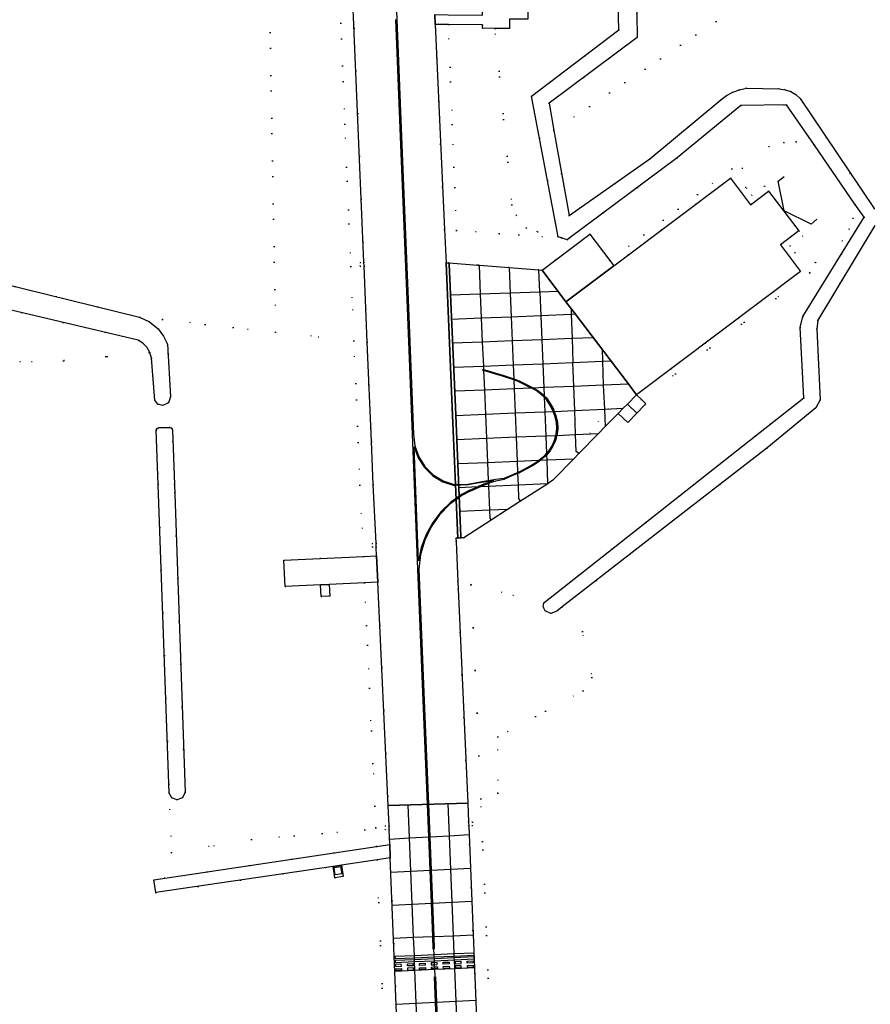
# Model space of a CAD drawing. Header units: metres. Extents: x 174791 to 179073, y 406431 to 409043.
# Tile 275 of 314: x 177790 to 177918, y 408172 to 408320. Entities that reach past the tile are written whole.
import ezdxf

# ---------------------------------------------------------------- set-up
doc = ezdxf.new("R2010")
doc.units = ezdxf.units.M
doc.linetypes.add('DOT', pattern=[6.35, 0, -6.35])
for name, color, linetype in [('panden', 254, 'Continuous'), ('scheiding_grondkering', 254, 'Continuous'), ('scheiding_hek', 254, 'Continuous'), ('terreindeelbegroeid', 254, 'DOT'), ('terreindeelonbegroeid', 254, 'DOT'), ('waterdeel', 254, 'Continuous'), ('wegdeel_opstelplaats', 254, 'Continuous'), ('wegdeel_platform_vliegverkeer', 254, 'Continuous'), ('wegdeel_rijbaan', 254, 'Continuous'), ('wegdeel_rolbaan', 254, 'Continuous'), ('wegdeel_voetpad', 254, 'Continuous'), ('weginrichtingselement_markering_vliegtuigverharding', 254, 'Continuous'), ('weginrichtingselement_voeg_vliegtuigverharding', 254, 'Continuous')]:
    doc.layers.add(name, color=color, linetype=linetype)

msp = doc.modelspace()

# ---------------------------------------------------------------- linework, layer by layer
at = {"layer": 'panden'}
msp.add_polyline3d([(177873.17, 408275.956, 0), (177871.947, 408277.566, 0), (177879.14, 408282.976, 0), (177896.722, 408296.2, 0), (177899.742, 408292.185, 0), (177902.453, 408294.218, 0), (177904.754, 408291.228, 0), (177907.055, 408288.237, 0), (177904.284, 408286.147, 0), (177907.304, 408282.132, 0), (177882.594, 408263.546, 0), (177881.293, 408265.26, 0)], close=True, dxfattribs=at)
at = {"layer": 'scheiding_grondkering'}
msp.add_polyline3d([(177909.763, 408289.984, 0), (177908.885, 408289.274, 0), (177904.8, 408291.274, 0), (177903.926, 408295.724, 0), (177904.803, 408296.434, 0)], dxfattribs=at)
at = {"layer": 'scheiding_hek'}
msp.add_polyline3d([(177836.998, 408192.258, 0), (177837.987, 408192.404, 0), (177838.148, 408191.316, 0), (177837.159, 408191.17, 0), (177836.998, 408192.258, 0)], dxfattribs=at)
at = {"layer": 'terreindeelbegroeid'}
for points in [[(177974.012, 408375.404, 0), (177974.861, 408373.802, 0), (177870.126, 408303.393, 0), (177869.395, 408307.506, 0), (177882.676, 408317.4, 0), (177882.599, 408320.897, 0), (177882.41, 408329.56, 0), (177904.973, 408342.984, 0), (177907.136, 408347.103, 0), (177906.676, 408355.366, 0), (177918.824, 408366.56, 0), (177919.22, 408367.637, 0), (177913.762, 408397.307, 0), (177915.332, 408397.613, 0), (177918.438, 408398.217, 0), (177927.655, 408354.006, 0), (177961.539, 408376.663, 0), (177965.941, 408376.871, 0)], [(177828.184, 408272.981, 0), (177811.144, 408274.861, 0), (177807.657, 408275.245, 0), (177758.912, 408287.234, 0), (177750.661, 408289.214, 0), (177749.377, 408289.436, 0), (177748.078, 408289.345, 0), (177746.934, 408288.987, 0), (177745.898, 408288.387, 0), (177740.553, 408282.442, 0), (177734.31, 408287.098, 0), (177778.028, 408331.59, 0), (177787.638, 408340.361, 0), (177789.107, 408341.903, 0), (177817.862, 408372.094, 0), (177822.37, 408370.499, 0), (177823.975, 408369.628, 0), (177827.704, 408367.695, 0), (177826.944, 408341.591, 0)], [(177854.227, 408319.356, 0), (177854.812, 408304.273, 0), (177855.431, 408288.317, 0), (177853.642, 408288.445, 0), (177852.243, 408319.372, 0)], [(177861.254, 408318.758, 0), (177863.769, 408292.175, 0), (177864.422, 408290.591, 0), (177865.973, 408288.63, 0), (177867.638, 408288.103, 0), (177870.745, 408287.352, 0), (177871.262, 408287.183, 0), (177855.431, 408288.317, 0), (177854.812, 408304.273, 0), (177854.227, 408319.356, 0), (177859.352, 408319.315, 0), (177859.358, 408318.785, 0)], [(177909.37, 408301.168, 0), (177909.296, 408301.207, 0), (177906.616, 408301.679, 0), (177904.756, 408301.542, 0), (177902.524, 408300.95, 0), (177898.499, 408297.695, 0), (177899.082, 408294.726, 0), (177896.92, 408297.601, 0), (177878.539, 408283.775, 0), (177875.545, 408287.756, 0), (177868.345, 408282.341, 0), (177867.847, 408282.355, 0), (177863.378, 408282.733, 0), (177858.843, 408283.073, 0), (177858.63, 408283.091, 0), (177854.328, 408283.447, 0), (177853.869, 408283.416, 0), (177853.642, 408288.445, 0), (177855.431, 408288.317, 0), (177871.262, 408287.183, 0), (177872.119, 408286.902, 0), (177872.388, 408287.102, 0), (177888.7, 408299.248, 0), (177898.312, 408307.155, 0), (177905.195, 408307.221, 0)], [(177909.37, 408301.168, 0), (177915.497, 408292.283, 0), (177915.218, 408290.092, 0), (177914.618, 408288.49, 0), (177913.588, 408286.719, 0), (177909.545, 408283.446, 0), (177906.416, 408284.977, 0), (177905.682, 408285.953, 0), (177907.656, 408287.438, 0), (177907.055, 408288.237, 0), (177904.754, 408291.228, 0), (177902.453, 408294.218, 0), (177901.852, 408295.017, 0), (177899.943, 408293.581, 0), (177899.082, 408294.726, 0), (177898.499, 408297.695, 0), (177902.524, 408300.95, 0), (177904.756, 408301.542, 0), (177906.616, 408301.679, 0), (177909.296, 408301.207, 0)], [(177916.871, 408290.292, 0), (177907.639, 408275.353, 0), (177907.22, 408273.687, 0), (177907.777, 408263.09, 0), (177900.488, 408257.335, 0), (177891.188, 408250, 0), (177889.044, 408248.309, 0), (177868.596, 408232.182, 0), (177857.673, 408234.903, 0), (177855.648, 408235.407, 0), (177855.383, 408241.347, 0), (177855.354, 408241.927, 0), (177855.637, 408241.938, 0), (177855.88, 408241.948, 0), (177855.962, 408241.951, 0), (177856.107, 408241.957, 0), (177856.57, 408241.975, 0), (177860.655, 408244.636, 0), (177863.129, 408246.233, 0), (177865.074, 408247.486, 0), (177869.187, 408250.133, 0), (177869.238, 408250.167, 0), (177869.967, 408250.653, 0), (177870.136, 408250.825, 0), (177873.125, 408253.874, 0), (177873.891, 408254.687, 0), (177876.859, 408257.679, 0), (177877.837, 408258.735, 0), (177879.746, 408260.679, 0), (177879.795, 408260.729, 0), (177881.251, 408259.351, 0), (177882.624, 408260.771, 0), (177883.785, 408261.962, 0), (177883.996, 408262.179, 0), (177883.318, 408262.84, 0), (177908.704, 408281.934, 0), (177906.416, 408284.977, 0), (177909.545, 408283.446, 0), (177913.588, 408286.719, 0), (177914.618, 408288.49, 0), (177915.218, 408290.092, 0), (177915.497, 408292.283, 0)], [(177811.144, 408274.861, 0), (177828.184, 408272.981, 0), (177839.984, 408271.686, 0), (177840.9, 408249.904, 0), (177841.418, 408239.161, 0), (177829.428, 408238.605, 0), (177829.613, 408234.619, 0), (177834.957, 408234.867, 0), (177835.038, 408233.119, 0), (177836.337, 408233.179, 0), (177836.256, 408234.927, 0), (177841.6, 408235.174, 0), (177842.334, 408219.334, 0), (177843.158, 408201.521, 0), (177843.29, 408198.279, 0), (177841.611, 408197.949, 0), (177824.56, 408196.484, 0), (177812.491, 408194.528, 0), (177812.171, 408203.471, 0), (177812.559, 408202.78, 0), (177813.294, 408202.48, 0), (177814.157, 408202.786, 0), (177814.555, 408203.61, 0), (177812.947, 408250, 0), (177812.662, 408258.209, 0), (177812.328, 408263.219, 0), (177811.896, 408271.159, 0), (177811.309, 408272.382, 0), (177810.487, 408273.461, 0), (177809.186, 408274.534, 0), (177807.657, 408275.245, 0)], [(177841.99, 408271.466, 0), (177842.614, 408256.49, 0), (177842.898, 408250, 0), (177843.325, 408241.153, 0), (177842.745, 408241.126, 0), (177842.772, 408240.546, 0), (177843.352, 408240.573, 0), (177843.413, 408239.253, 0), (177841.418, 408239.161, 0), (177840.9, 408249.904, 0), (177839.984, 408271.686, 0)], [(177845.156, 408201.613, 0), (177845.279, 408198.579, 0), (177844.699, 408198.556, 0), (177844.723, 408197.976, 0), (177845.302, 408198, 0), (177845.394, 408195.731, 0), (177843.405, 408195.435, 0), (177843.29, 408198.279, 0), (177843.158, 408201.521, 0), (177842.334, 408219.334, 0), (177841.6, 408235.174, 0), (177843.598, 408235.267, 0)], [(177857.673, 408234.903, 0), (177859.114, 408202.646, 0), (177861.28, 408149.804, 0), (177859.283, 408149.705, 0), (177859.008, 408156.402, 0), (177859.588, 408156.426, 0), (177859.564, 408157.005, 0), (177858.984, 408156.982, 0), (177857.281, 408198.521, 0), (177857.86, 408198.545, 0), (177857.836, 408199.124, 0), (177857.257, 408199.1, 0), (177857.138, 408201.997, 0), (177855.648, 408235.407, 0)], [(177868.596, 408232.182, 0), (177868.531, 408231.556, 0), (177868.798, 408230.986, 0), (177869.663, 408230.573, 0), (177870.549, 408230.938, 0), (177871.376, 408231.58, 0), (177874.445, 408227.827, 0), (177875.84, 408220.895, 0), (177874.524, 408218.916, 0), (177861.657, 408211.962, 0), (177861.692, 408203.494, 0), (177859.114, 408202.646, 0), (177857.673, 408234.903, 0)], [(177846.97, 408156.807, 0), (177846.39, 408156.784, 0), (177846.413, 408156.204, 0), (177846.993, 408156.228, 0), (177847.281, 408149.109, 0), (177845.283, 408149.01, 0), (177843.486, 408193.42, 0), (177845.476, 408193.714, 0)]]:
    msp.add_polyline3d(points, close=True, dxfattribs=at)
for points in [[(177918.392, 408291.617, 0), (177907.212, 408308.214, 0), (177906.572, 408308.789, 0), (177905.833, 408309.228, 0), (177904.968, 408309.526, 0), (177904.059, 408309.638, 0), (177899.155, 408309.78, 0), (177898.106, 408309.519, 0), (177897.096, 408309.132, 0), (177896.151, 408308.632, 0), (177895.274, 408308.021, 0), (177884.6, 408299.113, 0), (177872.41, 408290.55, 0), (177870.126, 408303.393, 0), (177974.861, 408373.802, 0)], [(177837.509, 408332.467, 0), (177838.621, 408304.308, 0), (177839.515, 408282.849, 0), (177839.984, 408271.686, 0), (177828.184, 408272.981, 0), (177826.944, 408341.591, 0)], [(177839.75, 408325.262, 0), (177841.489, 408283.512, 0), (177840.909, 408283.488, 0), (177840.933, 408282.908, 0), (177841.513, 408282.932, 0), (177841.99, 408271.466, 0), (177839.984, 408271.686, 0), (177839.515, 408282.849, 0), (177838.621, 408304.308, 0), (177837.509, 408332.467, 0)], [(177879.664, 408328.402, 0), (177879.904, 408318.547, 0), (177866.772, 408308.559, 0), (177870.745, 408287.352, 0), (177867.638, 408288.103, 0), (177865.973, 408288.63, 0), (177864.422, 408290.591, 0), (177863.769, 408292.175, 0), (177861.254, 408318.758, 0), (177863.45, 408318.727, 0), (177863.454, 408320.179, 0)], [(177861.28, 408149.804, 0), (177859.114, 408202.646, 0), (177861.692, 408203.494, 0), (177861.657, 408211.962, 0), (177874.524, 408218.916, 0), (177875.84, 408220.895, 0), (177874.445, 408227.827, 0), (177871.376, 408231.58, 0), (177890.478, 408246.402, 0), (177895.114, 408250, 0), (177902.202, 408255.501, 0), (177909.602, 408261.548, 0), (177910.249, 408262.788, 0), (177909.735, 408273.422, 0), (177909.898, 408274.765, 0), (177918.475, 408289.03, 0)], [(177783.621, 408277.418, 0), (177807.47, 408271.776, 0), (177808.187, 408271.313, 0), (177808.778, 408270.699, 0), (177809.228, 408269.93, 0), (177796.204, 408268.67, 0), (177784.933, 408268.353, 0)], [(177784.933, 408268.353, 0), (177796.204, 408268.67, 0), (177809.228, 408269.93, 0), (177809.48, 408269.076, 0), (177809.982, 408262.726, 0), (177810.443, 408262.124, 0), (177811.173, 408261.915, 0), (177812.028, 408262.321, 0), (177812.328, 408263.219, 0), (177812.662, 408258.209, 0), (177812.54, 408258.483, 0), (177812.262, 408258.595, 0), (177810.609, 408258.592, 0), (177810.322, 408258.47, 0), (177810.21, 408258.178, 0), (177810.503, 408250, 0), (177812.171, 408203.471, 0), (177812.491, 408194.528, 0), (177824.56, 408196.484, 0), (177841.611, 408197.949, 0), (177843.29, 408198.279, 0), (177843.405, 408195.435, 0), (177809.817, 408190.439, 0), (177810.124, 408188.486, 0), (177836.86, 408192.44, 0), (177837.113, 408190.728, 0), (177838.389, 408190.917, 0), (177838.136, 408192.629, 0), (177843.486, 408193.42, 0), (177845.283, 408149.01, 0)]]:
    msp.add_polyline3d(points, dxfattribs=at)
at = {"layer": 'terreindeelonbegroeid'}
for points in [[(177899.082, 408294.726, 0), (177899.943, 408293.581, 0), (177901.852, 408295.017, 0), (177902.453, 408294.218, 0), (177899.742, 408292.185, 0), (177896.722, 408296.2, 0), (177879.14, 408282.976, 0), (177878.539, 408283.775, 0), (177896.92, 408297.601, 0)], [(177906.416, 408284.977, 0), (177908.704, 408281.934, 0), (177883.318, 408262.84, 0), (177882.594, 408263.546, 0), (177907.304, 408282.132, 0), (177904.284, 408286.147, 0), (177907.055, 408288.237, 0), (177907.656, 408287.438, 0), (177905.682, 408285.953, 0)], [(177841.513, 408282.932, 0), (177840.933, 408282.908, 0), (177840.909, 408283.488, 0), (177841.489, 408283.512, 0)], [(177843.352, 408240.573, 0), (177842.772, 408240.546, 0), (177842.745, 408241.126, 0), (177843.325, 408241.153, 0)], [(177845.302, 408198, 0), (177844.723, 408197.976, 0), (177844.699, 408198.556, 0), (177845.279, 408198.579, 0)], [(177857.281, 408198.521, 0), (177857.257, 408199.1, 0), (177857.836, 408199.124, 0), (177857.86, 408198.545, 0)]]:
    msp.add_polyline3d(points, close=True, dxfattribs=at)
at = {"layer": 'waterdeel'}
for points in [[(177918.824, 408366.56, 0), (177906.676, 408355.366, 0), (177907.136, 408347.103, 0), (177904.973, 408342.984, 0), (177882.41, 408329.56, 0), (177882.599, 408320.897, 0), (177882.676, 408317.4, 0), (177869.395, 408307.506, 0), (177870.126, 408303.393, 0), (177872.41, 408290.55, 0), (177884.6, 408299.113, 0), (177895.274, 408308.021, 0), (177896.151, 408308.632, 0), (177897.096, 408309.132, 0), (177898.106, 408309.519, 0), (177899.155, 408309.78, 0), (177904.059, 408309.638, 0), (177904.968, 408309.526, 0), (177905.833, 408309.228, 0), (177906.572, 408308.789, 0), (177907.212, 408308.214, 0), (177918.392, 408291.617, 0)], [(177918.475, 408289.03, 0), (177909.898, 408274.765, 0), (177909.735, 408273.422, 0), (177910.249, 408262.788, 0), (177909.602, 408261.548, 0), (177902.202, 408255.501, 0), (177895.114, 408250, 0), (177890.478, 408246.402, 0), (177871.376, 408231.58, 0), (177870.549, 408230.938, 0), (177869.663, 408230.573, 0), (177868.798, 408230.986, 0), (177868.531, 408231.556, 0), (177868.596, 408232.182, 0), (177889.044, 408248.309, 0), (177891.188, 408250, 0), (177900.488, 408257.335, 0), (177907.777, 408263.09, 0), (177907.22, 408273.687, 0), (177907.639, 408275.353, 0), (177916.871, 408290.292, 0), (177915.497, 408292.283, 0), (177909.37, 408301.168, 0), (177905.195, 408307.221, 0), (177898.312, 408307.155, 0), (177888.7, 408299.248, 0), (177872.388, 408287.102, 0), (177872.119, 408286.902, 0), (177871.262, 408287.183, 0), (177870.745, 408287.352, 0), (177866.772, 408308.559, 0), (177879.904, 408318.547, 0), (177879.664, 408328.402, 0)], [(177758.912, 408287.234, 0), (177807.657, 408275.245, 0), (177809.186, 408274.534, 0), (177810.487, 408273.461, 0), (177811.309, 408272.382, 0), (177811.896, 408271.159, 0), (177812.328, 408263.219, 0), (177812.028, 408262.321, 0), (177811.173, 408261.915, 0), (177810.443, 408262.124, 0), (177809.982, 408262.726, 0), (177809.48, 408269.076, 0), (177809.228, 408269.93, 0), (177808.778, 408270.699, 0), (177808.187, 408271.313, 0), (177807.47, 408271.776, 0), (177783.621, 408277.418, 0)]]:
    msp.add_polyline3d(points, dxfattribs=at)
msp.add_polyline3d([(177812.662, 408258.209, 0), (177812.947, 408250, 0), (177814.555, 408203.61, 0), (177814.157, 408202.786, 0), (177813.294, 408202.48, 0), (177812.559, 408202.78, 0), (177812.171, 408203.471, 0), (177810.503, 408250, 0), (177810.21, 408258.178, 0), (177810.322, 408258.47, 0), (177810.609, 408258.592, 0), (177812.262, 408258.595, 0), (177812.54, 408258.483, 0)], close=True, dxfattribs=at)
at = {"layer": 'wegdeel_opstelplaats'}
for points in [[(177861.088, 408322.324, 0), (177863.491, 408322.274, 0), (177863.467, 408321.631, 0), (177866.201, 408321.648, 0), (177866.181, 408320.172, 0), (177863.454, 408320.179, 0), (177863.45, 408318.727, 0), (177861.254, 408318.758, 0), (177859.358, 408318.785, 0), (177859.352, 408319.315, 0), (177854.227, 408319.356, 0), (177852.243, 408319.372, 0), (177852.177, 408320.843, 0), (177854.17, 408320.826, 0), (177859.388, 408320.782, 0), (177859.386, 408322.359, 0)], [(177878.539, 408283.775, 0), (177879.14, 408282.976, 0), (177871.947, 408277.566, 0), (177868.345, 408282.341, 0), (177875.545, 408287.756, 0)], [(177883.318, 408262.84, 0), (177883.996, 408262.179, 0), (177883.785, 408261.962, 0), (177882.624, 408260.771, 0), (177881.251, 408259.351, 0), (177879.795, 408260.729, 0), (177880.547, 408261.501, 0), (177881.208, 408262.142, 0), (177882.594, 408263.546, 0)], [(177834.957, 408234.867, 0), (177836.256, 408234.927, 0), (177836.337, 408233.179, 0), (177835.038, 408233.119, 0)], [(177836.86, 408192.44, 0), (177838.136, 408192.629, 0), (177838.389, 408190.917, 0), (177837.113, 408190.728, 0)]]:
    msp.add_polyline3d(points, close=True, dxfattribs=at)
at = {"layer": 'wegdeel_platform_vliegverkeer'}
for points in [[(177854.347, 408283.232, 0), (177855.273, 408261.679, 0), (177856.087, 408242.168, 0), (177856.09, 408242.099, 0), (177856.107, 408241.957, 0), (177855.962, 408241.951, 0), (177855.88, 408241.948, 0), (177855.637, 408241.938, 0), (177854.802, 408261.638, 0), (177854.44, 408270.099, 0), (177853.869, 408283.416, 0), (177854.328, 408283.447, 0), (177854.344, 408283.312, 0)], [(177868.345, 408282.341, 0), (177871.947, 408277.566, 0), (177873.17, 408275.956, 0), (177881.293, 408265.26, 0), (177882.594, 408263.546, 0), (177881.208, 408262.142, 0), (177880.547, 408261.501, 0), (177879.795, 408260.729, 0), (177879.746, 408260.679, 0), (177877.837, 408258.735, 0), (177876.859, 408257.679, 0), (177873.891, 408254.687, 0), (177873.125, 408253.874, 0), (177870.136, 408250.825, 0), (177869.967, 408250.653, 0), (177869.238, 408250.167, 0), (177869.187, 408250.133, 0), (177865.074, 408247.486, 0), (177863.129, 408246.233, 0), (177860.655, 408244.636, 0), (177856.57, 408241.975, 0), (177856.107, 408241.957, 0), (177856.09, 408242.099, 0), (177856.087, 408242.168, 0), (177855.273, 408261.679, 0), (177854.347, 408283.232, 0), (177854.344, 408283.312, 0), (177854.328, 408283.447, 0), (177858.63, 408283.091, 0), (177858.843, 408283.073, 0), (177863.378, 408282.733, 0), (177867.847, 408282.355, 0)]]:
    msp.add_polyline3d(points, close=True, dxfattribs=at)
at = {"layer": 'wegdeel_rijbaan'}
msp.add_polyline3d([(177843.598, 408235.267, 0), (177841.6, 408235.174, 0), (177836.256, 408234.927, 0), (177834.957, 408234.867, 0), (177829.613, 408234.619, 0), (177829.428, 408238.605, 0), (177841.418, 408239.161, 0), (177843.413, 408239.253, 0)], close=True, dxfattribs=at)
at = {"layer": 'wegdeel_rolbaan'}
for points in [[(177852.177, 408320.843, 0), (177852.243, 408319.372, 0), (177853.642, 408288.445, 0), (177853.869, 408283.416, 0), (177854.44, 408270.099, 0), (177854.802, 408261.638, 0), (177855.637, 408241.938, 0), (177855.354, 408241.927, 0), (177855.383, 408241.347, 0), (177855.648, 408235.407, 0), (177857.138, 408201.997, 0), (177845.156, 408201.613, 0), (177843.598, 408235.267, 0), (177843.413, 408239.253, 0), (177843.352, 408240.573, 0), (177843.325, 408241.153, 0), (177842.898, 408250, 0), (177842.614, 408256.49, 0), (177841.99, 408271.466, 0), (177841.513, 408282.932, 0), (177841.489, 408283.512, 0), (177839.75, 408325.262, 0)], [(177846.97, 408156.807, 0), (177845.476, 408193.714, 0), (177845.394, 408195.731, 0), (177845.302, 408198, 0), (177845.279, 408198.579, 0), (177845.156, 408201.613, 0), (177857.138, 408201.997, 0), (177857.257, 408199.1, 0), (177857.281, 408198.521, 0), (177858.984, 408156.982, 0)]]:
    msp.add_polyline3d(points, dxfattribs=at)
at = {"layer": 'wegdeel_voetpad'}
msp.add_polyline3d([(177845.476, 408193.714, 0), (177843.486, 408193.42, 0), (177838.136, 408192.629, 0), (177836.86, 408192.44, 0), (177810.124, 408188.486, 0), (177809.817, 408190.439, 0), (177843.405, 408195.435, 0), (177845.394, 408195.731, 0)], close=True, dxfattribs=at)
at = {"layer": 'weginrichtingselement_markering_vliegtuigverharding'}
for p, q in [((177848.043, 408177.741), (177848.933, 408177.781)), ((177848.057, 408177.437), (177848.043, 408177.741)), ((177848.947, 408177.478), (177848.057, 408177.437)), ((177848.947, 408177.478), (177848.933, 408177.781))]:
    msp.add_line(p, q, dxfattribs=at)
for points in [[(177851.791, 408348.397, 0), (177851.766, 408348.384, 0), (177850.137, 408347.522, 0), (177848.678, 408346.351, 0), (177847.464, 408344.927, 0), (177846.541, 408343.299, 0), (177845.94, 408341.527, 0), (177845.684, 408339.674, 0), (177846.457, 408320.121, 0), (177847.245, 408299.951, 0), (177848.105, 408279.135, 0), (177848.99, 408257.6, 0), (177849.181, 408255.857, 0), (177849.759, 408254.202, 0), (177850.693, 408252.719, 0), (177851.936, 408251.482, 0), (177853.424, 408250.557, 0), (177855.083, 408249.988, 0)], [(177847.955, 408279.129, 0), (177847.095, 408299.945, 0), (177846.307, 408320.115, 0)], [(177851.073, 408201.81, 0), (177850.485, 408216.173, 0), (177849.623, 408237.245, 0), (177848.84, 408257.594, 0), (177847.955, 408279.129, 0)], [(177855.083, 408249.988, 0), (177857.168, 408250.083, 0), (177858.514, 408250.335, 0), (177859.881, 408250.554, 0), (177860.227, 408250.613, 0), (177861.343, 408250.804, 0), (177862.623, 408250.984, 0), (177863.715, 408251.43, 0), (177864.652, 408251.824, 0), (177864.768, 408251.874, 0), (177865.862, 408252.437, 0), (177866.912, 408253.027, 0), (177867.865, 408253.653, 0), (177867.875, 408253.662, 0), (177868.746, 408254.365, 0), (177869.003, 408254.664, 0), (177869.428, 408255.158, 0), (177869.852, 408255.855, 0), (177870.215, 408256.682, 0), (177870.413, 408257.416, 0), (177870.467, 408257.616, 0), (177870.549, 408258.468, 0), (177870.495, 408259.385, 0), (177870.279, 408260.36, 0), (177870.03, 408261.03, 0), (177869.935, 408261.288, 0), (177869.436, 408262.153, 0), (177868.891, 408262.968, 0), (177868.657, 408263.187, 0), (177868.218, 408263.6, 0), (177867.461, 408264.179, 0), (177866.759, 408264.533, 0), (177866.614, 408264.606, 0), (177865.637, 408265.109, 0), (177864.72, 408265.562, 0), (177864.077, 408265.779, 0), (177862.216, 408266.408, 0), (177861.335, 408266.664, 0), (177860.392, 408266.948, 0), (177859.52, 408267.193, 0), (177859.361, 408267.238, 0), (177859.401, 408267.382, 0), (177859.514, 408267.351, 0), (177860.434, 408267.091, 0), (177861.378, 408266.808, 0), (177862.261, 408266.551, 0), (177864.07, 408265.94, 0), (177864.777, 408265.701, 0), (177865.705, 408265.243, 0), (177866.682, 408264.74, 0), (177867.067, 408264.546, 0), (177867.541, 408264.306, 0), (177868.315, 408263.714, 0), (177868.649, 408263.401, 0), (177869.006, 408263.066, 0), (177869.564, 408262.232, 0), (177870.071, 408261.352, 0), (177870.188, 408261.037, 0), (177870.423, 408260.403, 0), (177870.644, 408259.406, 0), (177870.7, 408258.466, 0), (177870.615, 408257.589, 0), (177870.57, 408257.422, 0), (177870.357, 408256.632, 0), (177869.985, 408255.786, 0), (177869.55, 408255.07, 0), (177869.012, 408254.445, 0), (177868.85, 408254.257, 0), (177868.126, 408253.672, 0), (177867.953, 408253.532, 0), (177866.99, 408252.899, 0), (177865.933, 408252.305, 0), (177864.832, 408251.738, 0), (177864.658, 408251.665, 0), (177863.773, 408251.292, 0), (177862.663, 408250.838, 0), (177862.66, 408250.838, 0)], [(177849.726, 408238.482, 0), (177849.063, 408255.705, 0), (177849.669, 408254.044, 0), (177850.628, 408252.559, 0), (177851.894, 408251.325, 0), (177853.401, 408250.402, 0), (177855.077, 408249.836, 0)], [(177861.09, 408250.608, 0), (177860.234, 408250.462, 0), (177859.906, 408250.406, 0), (177858.54, 408250.187, 0), (177857.196, 408249.936, 0), (177855.077, 408249.836, 0)], [(177857.455, 408249.153, 0), (177858.713, 408249.705, 0), (177858.785, 408249.737, 0), (177859.592, 408250.099, 0), (177860.239, 408250.33, 0), (177860.524, 408250.431, 0), (177861.09, 408250.608, 0)], [(177857.516, 408249.012, 0), (177858.846, 408249.6, 0), (177859.122, 408249.723, 0), (177859.648, 408249.96, 0), (177860.246, 408250.173, 0), (177860.572, 408250.289, 0), (177861.37, 408250.539, 0), (177862.655, 408250.837, 0), (177862.66, 408250.838, 0)], [(177857.455, 408249.153, 0), (177856.306, 408248.573, 0), (177854.614, 408247.371, 0), (177853.121, 408245.93, 0), (177851.861, 408244.281, 0), (177850.86, 408242.463, 0), (177850.143, 408240.515, 0), (177849.726, 408238.482, 0)], [(177857.516, 408249.012, 0), (177856.235, 408248.354, 0), (177854.445, 408247.03, 0), (177852.893, 408245.433, 0), (177851.621, 408243.606, 0), (177850.661, 408241.597, 0), (177850.04, 408239.459, 0), (177849.773, 408237.248, 0), (177850.635, 408216.179, 0), (177851.223, 408201.816, 0)], [(177851.223, 408201.816, 0), (177851.416, 408196.904, 0), (177851.614, 408191.872, 0), (177851.809, 408186.917, 0), (177852.008, 408181.875, 0), (177852.082, 408179.992, 0), (177852.047, 408179.991, 0), (177851.932, 408179.986, 0), (177851.858, 408181.869, 0), (177851.659, 408186.91, 0), (177851.464, 408191.864, 0), (177851.266, 408196.896, 0), (177851.073, 408201.81, 0)], [(177846.185, 408178.546, 0), (177849.111, 408178.673, 0), (177852.095, 408178.802, 0), (177855.1, 408178.932, 0), (177858.114, 408179.062, 0), (177858.081, 408179.374, 0), (177855.088, 408179.24, 0), (177852.083, 408179.106, 0), (177849.099, 408178.973, 0), (177846.161, 408178.842, 0), (177846.185, 408178.546, 0)], [(177846.196, 408177.953, 0), (177849.135, 408178.086, 0), (177852.119, 408178.221, 0), (177855.124, 408178.356, 0), (177858.131, 408178.492, 0), (177858.13, 408178.79, 0), (177855.112, 408178.652, 0), (177852.107, 408178.514, 0), (177849.124, 408178.378, 0), (177846.187, 408178.243, 0), (177846.196, 408177.953, 0)], [(177846.278, 408177.353, 0), (177847.144, 408177.394, 0), (177847.13, 408177.7, 0), (177846.269, 408177.661, 0), (177846.278, 408177.353, 0)], [(177849.861, 408177.521, 0), (177849.847, 408177.822, 0), (177850.737, 408177.861, 0), (177850.75, 408177.563, 0), (177849.861, 408177.521, 0)], [(177849.889, 408176.898, 0), (177849.877, 408177.172, 0), (177850.766, 408177.214, 0), (177850.778, 408176.937, 0), (177849.889, 408176.898, 0)], [(177851.645, 408177.605, 0), (177852.143, 408177.628, 0), (177852.556, 408177.647, 0), (177852.543, 408177.942, 0), (177852.131, 408177.924, 0), (177851.631, 408177.902, 0), (177851.645, 408177.605, 0)], [(177852.584, 408177.018, 0), (177852.169, 408176.999, 0), (177851.673, 408176.977, 0), (177851.66, 408177.256, 0), (177852.157, 408177.28, 0), (177852.572, 408177.3, 0), (177852.584, 408177.018, 0)], [(177853.432, 408177.982, 0), (177854.335, 408178.023, 0), (177854.348, 408177.731, 0), (177853.445, 408177.689, 0), (177853.432, 408177.982, 0)], [(177854.376, 408177.097, 0), (177853.474, 408177.057, 0), (177853.461, 408177.342, 0), (177854.364, 408177.385, 0), (177854.376, 408177.097, 0)], [(177855.252, 408177.774, 0), (177856.146, 408177.815, 0), (177856.133, 408178.104, 0), (177855.239, 408178.063, 0), (177855.252, 408177.774, 0)], [(177855.281, 408177.138, 0), (177856.175, 408177.178, 0), (177856.162, 408177.471, 0), (177855.268, 408177.428, 0), (177855.281, 408177.138, 0)], [(177857.054, 408178.145, 0), (177857.948, 408178.185, 0), (177857.944, 408177.9, 0), (177857.067, 408177.858, 0), (177857.054, 408178.145, 0)], [(177857.082, 408177.515, 0), (177857.94, 408177.555, 0), (177857.936, 408177.256, 0), (177857.095, 408177.219, 0), (177857.082, 408177.515, 0)], [(177846.294, 408177.001, 0), (177847.16, 408177.042, 0), (177847.172, 408176.777, 0), (177846.304, 408176.738, 0), (177846.294, 408177.001, 0)], [(177848.085, 408176.817, 0), (177848.975, 408176.857, 0), (177848.963, 408177.128, 0), (177848.073, 408177.086, 0), (177848.085, 408176.817, 0)], [(177852.49, 408166.912, 0), (177852.282, 408171.963, 0), (177852.125, 408175.779, 0), (177852.218, 408175.783, 0), (177852.275, 408175.785, 0), (177852.432, 408171.97, 0), (177852.641, 408166.918, 0)]]:
    msp.add_polyline3d(points, dxfattribs=at)
at = {"layer": 'weginrichtingselement_voeg_vliegtuigverharding'}
for p, q in [((177867.98, 408279.021), (177867.847, 408282.355)), ((177882.624, 408260.771), (177881.207, 408262.142)), ((177877.734, 408261.354), (177877.837, 408258.735)), ((177878.308, 408261.397), (177878.349, 408261.397)), ((177876.855, 408259.458), (177876.856, 408259.519)), ((177875.542, 408257.819), (177875.606, 408257.818)), ((177860.418, 408246.135), (177855.929, 408245.949))]:
    msp.add_line(p, q, dxfattribs=at)
for points in [[(177858.843, 408283.073, 0), (177859.029, 408278.706, 0), (177859.183, 408275.113, 0), (177859.337, 408271.488, 0), (177859.492, 408267.863, 0), (177859.514, 408267.351, 0), (177859.52, 408267.193, 0), (177859.646, 408264.24, 0), (177859.801, 408260.602, 0), (177859.955, 408256.99, 0), (177860.111, 408253.347, 0), (177860.227, 408250.613, 0), (177860.234, 408250.462, 0), (177860.239, 408250.33, 0), (177860.246, 408250.173, 0), (177860.263, 408249.775, 0), (177860.418, 408246.135, 0)], [(177863.378, 408282.733, 0), (177863.538, 408278.865, 0), (177863.684, 408275.305, 0), (177863.834, 408271.661, 0), (177863.983, 408268.041, 0), (177864.07, 408265.94, 0), (177864.077, 408265.779, 0), (177864.132, 408264.425, 0), (177864.282, 408260.79, 0), (177864.431, 408257.172, 0), (177864.581, 408253.528, 0), (177864.652, 408251.824, 0), (177864.658, 408251.665, 0), (177864.728, 408249.975, 0), (177864.814, 408247.872, 0), (177865.074, 408247.486, 0)], [(177867.98, 408279.021, 0), (177863.538, 408278.865, 0), (177859.029, 408278.706, 0), (177854.548, 408278.549, 0)], [(177870.781, 408279.112, 0), (177867.98, 408279.021, 0), (177868.158, 408275.495, 0)], [(177854.704, 408274.923, 0), (177859.183, 408275.113, 0), (177863.684, 408275.305, 0), (177868.158, 408275.495, 0)], [(177868.158, 408275.495, 0), (177872.75, 408275.69, 0), (177873.352, 408275.716, 0)], [(177868.158, 408275.495, 0), (177868.307, 408271.834, 0), (177868.453, 408268.218, 0), (177868.6, 408264.609, 0), (177868.649, 408263.401, 0), (177868.657, 408263.187, 0), (177868.747, 408260.977, 0), (177868.894, 408257.354, 0), (177869.003, 408254.664, 0), (177869.012, 408254.445, 0), (177869.042, 408253.709, 0), (177869.185, 408250.175, 0), (177869.187, 408250.133, 0)], [(177872.724, 408276.544, 0), (177872.75, 408275.69, 0), (177872.864, 408272.01, 0), (177872.975, 408268.397, 0), (177877.441, 408268.586, 0), (177878.726, 408268.64, 0)], [(177876.073, 408272.134, 0), (177872.864, 408272.01, 0), (177868.307, 408271.834, 0), (177863.834, 408271.661, 0), (177859.337, 408271.488, 0), (177854.859, 408271.315, 0)], [(177877.375, 408270.419, 0), (177877.441, 408268.586, 0), (177877.571, 408264.979, 0), (177877.734, 408261.354, 0), (177880.547, 408261.501, 0)], [(177855.015, 408267.686, 0), (177859.492, 408267.863, 0), (177863.983, 408268.041, 0), (177868.453, 408268.218, 0), (177872.975, 408268.397, 0)], [(177873.891, 408254.687, 0), (177873.495, 408255.009, 0), (177873.397, 408257.538, 0), (177873.256, 408261.166, 0), (177873.115, 408264.795, 0), (177872.975, 408268.397, 0)], [(177881.387, 408265.136, 0), (177877.571, 408264.979, 0), (177873.115, 408264.795, 0), (177868.6, 408264.609, 0), (177867.067, 408264.546, 0), (177866.759, 408264.533, 0), (177864.132, 408264.425, 0), (177859.646, 408264.24, 0), (177855.171, 408264.056, 0)], [(177882.594, 408263.546, 0), (177881.207, 408262.142, 0), (177880.547, 408261.501, 0), (177879.795, 408260.729, 0)], [(177855.326, 408260.414, 0), (177859.801, 408260.602, 0), (177864.282, 408260.79, 0), (177868.747, 408260.977, 0), (177870.03, 408261.03, 0), (177870.188, 408261.037, 0), (177873.256, 408261.166, 0), (177877.734, 408261.354, 0)], [(177855.476, 408256.807, 0), (177859.955, 408256.99, 0), (177864.431, 408257.172, 0), (177868.894, 408257.354, 0), (177870.413, 408257.416, 0), (177870.57, 408257.422, 0), (177873.397, 408257.538, 0), (177876.859, 408257.679, 0)], [(177855.628, 408253.166, 0), (177860.111, 408253.347, 0), (177864.581, 408253.528, 0), (177867.875, 408253.662, 0), (177868.126, 408253.672, 0), (177869.042, 408253.709, 0), (177873.125, 408253.874, 0)], [(177855.778, 408249.573, 0), (177858.713, 408249.705, 0), (177859.122, 408249.723, 0), (177860.263, 408249.775, 0), (177864.728, 408249.975, 0), (177869.185, 408250.175, 0), (177869.198, 408250.176, 0)], [(177863.129, 408246.233, 0), (177860.418, 408246.135, 0), (177860.468, 408244.933, 0), (177860.655, 408244.636, 0)], [(177850.311, 408149.259, 0), (177850.205, 408151.861, 0), (177850.002, 408156.843, 0), (177849.798, 408161.839, 0), (177849.596, 408166.797, 0), (177849.391, 408171.822, 0), (177849.188, 408176.793, 0), (177849.135, 408178.086, 0), (177849.124, 408178.378, 0), (177849.111, 408178.673, 0), (177849.099, 408178.973, 0), (177848.986, 408181.757, 0), (177848.782, 408186.763, 0), (177848.579, 408191.721, 0), (177848.375, 408196.737, 0), (177848.172, 408201.709, 0)], [(177853.295, 408149.407, 0), (177853.19, 408151.972, 0), (177852.988, 408156.938, 0), (177852.784, 408161.934, 0), (177852.58, 408166.915, 0), (177852.374, 408171.968, 0), (177852.218, 408175.783, 0), (177852.172, 408176.927, 0), (177852.169, 408176.999, 0), (177852.157, 408177.28, 0), (177852.143, 408177.628, 0), (177852.131, 408177.924, 0), (177852.119, 408178.221, 0), (177852.107, 408178.514, 0), (177852.095, 408178.802, 0), (177852.083, 408179.106, 0), (177852.047, 408179.991, 0), (177851.97, 408181.873, 0), (177851.764, 408186.915, 0), (177851.562, 408191.869, 0), (177851.356, 408196.9, 0), (177851.156, 408201.811, 0)], [(177856.284, 408149.556, 0), (177856.182, 408152.082, 0), (177855.983, 408157.033, 0), (177855.781, 408162.029, 0), (177855.58, 408167.034, 0), (177855.375, 408172.114, 0), (177855.176, 408177.062, 0), (177855.124, 408178.356, 0), (177855.112, 408178.652, 0), (177855.1, 408178.932, 0), (177855.088, 408179.24, 0), (177854.977, 408181.991, 0), (177854.773, 408187.068, 0), (177854.573, 408192.019, 0), (177854.37, 408197.065, 0), (177854.175, 408201.902, 0)], [(177845.36, 408196.572, 0), (177848.375, 408196.737, 0), (177851.266, 408196.896, 0), (177851.356, 408196.9, 0), (177851.416, 408196.904, 0), (177854.37, 408197.065, 0), (177857.336, 408197.228, 0)], [(177845.563, 408191.571, 0), (177848.579, 408191.721, 0), (177851.464, 408191.864, 0), (177851.562, 408191.869, 0), (177851.614, 408191.872, 0), (177854.573, 408192.019, 0), (177857.542, 408192.166, 0)], [(177845.764, 408186.61, 0), (177848.782, 408186.763, 0), (177851.659, 408186.91, 0), (177851.764, 408186.915, 0), (177851.809, 408186.917, 0), (177854.773, 408187.068, 0), (177857.744, 408187.219, 0)], [(177845.965, 408181.639, 0), (177848.986, 408181.757, 0), (177851.858, 408181.869, 0), (177851.97, 408181.873, 0), (177852.008, 408181.875, 0), (177854.977, 408181.991, 0), (177857.956, 408182.107, 0)], [(177846.166, 408176.658, 0), (177849.188, 408176.793, 0), (177852.172, 408176.927, 0), (177855.176, 408177.062, 0), (177858.157, 408177.195, 0)], [(177846.368, 408171.674, 0), (177849.391, 408171.822, 0), (177852.282, 408171.963, 0), (177852.374, 408171.968, 0), (177852.432, 408171.97, 0), (177855.375, 408172.114, 0), (177858.359, 408172.26, 0)]]:
    msp.add_polyline3d(points, dxfattribs=at)

doc.saveas('drawing.dxf')
